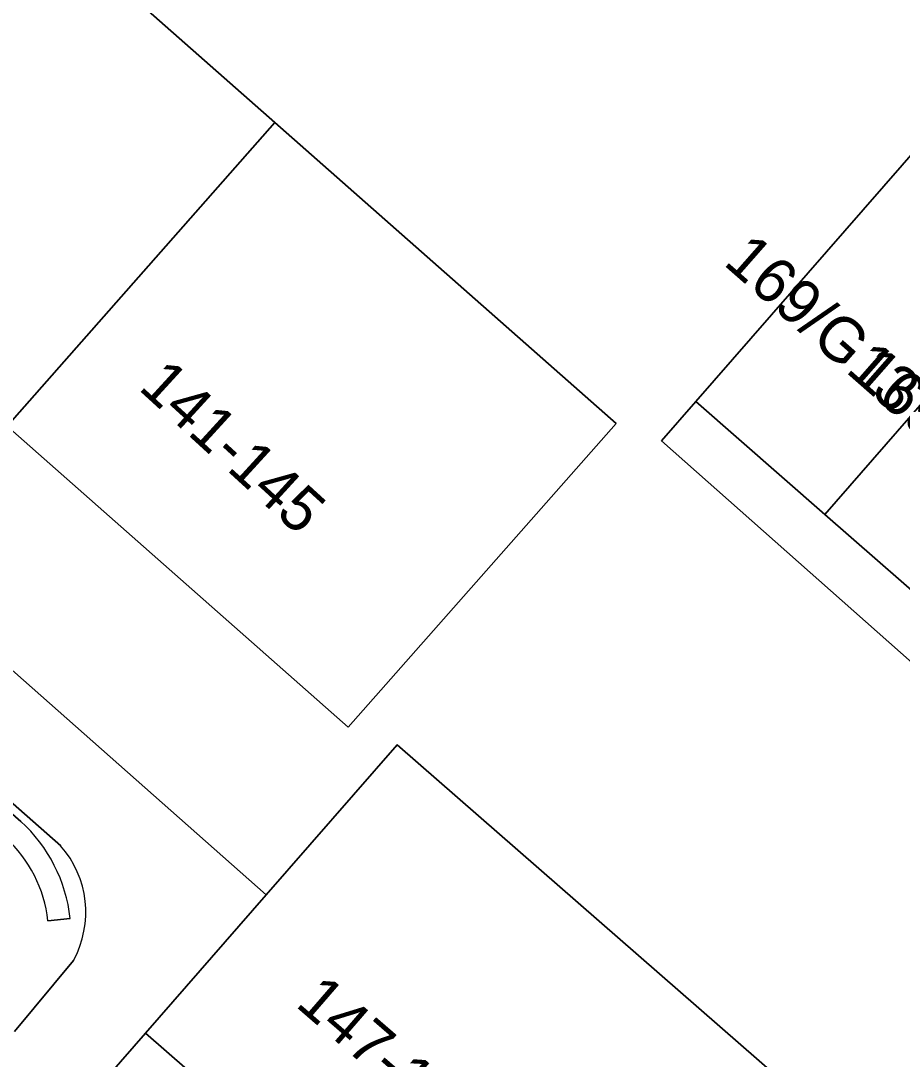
# Model space of a CAD drawing. Extents: x 162073 to 163043, y 381818 to 382561.
# Drawn here: x 162686.68 to 162706.41, y 382158.17 to 382181.41 of the extents above; entities that cross this region are included whole.
import ezdxf

# ---------------------------------------------------------------- set-up
doc = ezdxf.new("R2010")
doc.units = 0
for name, color, linetype in [('IMGEO_Erf', 7, 'Continuous'), ('IMGEO_Groenvoorziening', 7, 'Continuous'), ('IMGEO_Haag', 7, 'Continuous'), ('IMGEO_Pand', 7, 'Continuous'), ('IMGEO_Pand_nummerreeks', 7, 'Continuous'), ('IMGEO_Voetpad_open', 7, 'Continuous')]:
    doc.layers.add(name, color=color, linetype=linetype)

msp = doc.modelspace()

# ---------------------------------------------------------------- linework, layer by layer
at = {"layer": 'IMGEO_Erf'}
for points in [[(162633.334, 382213.898), (162692.173, 382161.844), (162695.105, 382165.202), (162703.677, 382157.718), (162713.411, 382149.22)], [(162683.605, 382186.857), (162692.369, 382179.13), (162700.002, 382172.4), (162697.316, 382169.354), (162694.009, 382165.603), (162686.376, 382172.333), (162677.612, 382180.06), (162669.413, 382187.289)], [(162738.329, 382138.967), (162701.018, 382172.005), (162701.787, 382172.886), (162707.226, 382179.116)]]:
    msp.add_lwpolyline(points, dxfattribs=at)
msp.add_lwpolyline([(162707.777, 382142.766), (162698.042, 382151.265), (162689.471, 382158.748), (162687.031, 382155.952), (162686.857, 382155.753), (162723.945, 382122.835), (162726.853, 382126.112), (162717.462, 382134.31)], close=True, dxfattribs=at)
at = {"layer": 'IMGEO_Groenvoorziening'}
for points in [[(162687.572, 382162.947), (162670.725, 382177.786)], [(162686.679, 382163.492), (162670.83, 382177.416)], [(162670.83, 382177.416), (162686.679, 382163.492)], [(162687.288, 382161.265), (162687.785, 382161.32)], [(162687.785, 382161.32), (162687.288, 382161.265)], [(162686.539, 382158.789), (162687.86, 382160.379)]]:
    msp.add_lwpolyline(points, dxfattribs=at)
for centre, radius, start, end in [((162684.354, 382160.94), 3.452, 6.3129, 47.6583), ((162684.354, 382160.94), 3.452, 6.3129, 47.6583), ((162684.351, 382160.939), 2.955, 6.3443, 47.6465), ((162684.351, 382160.939), 2.955, 6.3443, 47.6465), ((162685.877, 382161.457), 2.257, 331.4702, 41.3277)]:
    msp.add_arc(centre, radius, start, end, dxfattribs=at)
at = {"layer": 'IMGEO_Haag'}
for points in [[(162686.679, 382163.492), (162670.83, 382177.416)], [(162687.288, 382161.265), (162687.785, 382161.32)]]:
    msp.add_lwpolyline(points, dxfattribs=at)
for centre, radius, start, end in [((162684.354, 382160.94), 3.452, 6.3129, 47.6583), ((162684.351, 382160.939), 2.955, 6.3443, 47.6465)]:
    msp.add_arc(centre, radius, start, end, dxfattribs=at)
at = {"layer": 'IMGEO_Pand'}
for points in [[(162677.612, 382180.06), (162686.376, 382172.333), (162692.369, 382179.13), (162683.605, 382186.857)], [(162686.376, 382172.333), (162694.009, 382165.603), (162697.316, 382169.354), (162700.002, 382172.4), (162692.369, 382179.13)], [(162710.116, 382176.593), (162707.226, 382179.116), (162701.787, 382172.886), (162704.677, 382170.363)], [(162710.116, 382176.593), (162704.677, 382170.363), (162707.566, 382167.84), (162713.005, 382174.07)], [(162698.042, 382151.265), (162703.677, 382157.718), (162695.105, 382165.202), (162692.173, 382161.844), (162689.471, 382158.748)]]:
    msp.add_lwpolyline(points, close=True, dxfattribs=at)
at = {"layer": 'IMGEO_Voetpad_open'}
for points in [[(162683.872, 382158.709), (162687.031, 382155.952), (162689.471, 382158.748), (162692.173, 382161.844), (162633.334, 382213.898)], [(162635.127, 382209.158), (162650.889, 382195.267), (162654.464, 382192.108), (162667.197, 382180.919), (162670.725, 382177.786), (162687.572, 382162.947)], [(162707.566, 382167.84), (162704.677, 382170.363), (162701.787, 382172.886), (162701.018, 382172.005), (162738.329, 382138.967)], [(162687.86, 382160.379), (162686.539, 382158.789)]]:
    msp.add_lwpolyline(points, dxfattribs=at)
msp.add_arc((162685.877, 382161.457), 2.257, 331.4702, 41.3277, dxfattribs=at)

# ---------------------------------------------------------------- texts
at = {"layer": 'IMGEO_Pand_nummerreeks'}
for s, rotation, p in [('169/G13', 318.694, (162702.379, 382175.969)), ('169/G12', 318.694, (162705.257, 382173.44)), ('141-145', 317.5638, (162689.288, 382173.173)), ('147-151', 319.1223, (162692.801, 382159.37))]:
    msp.add_text(s, height=1, rotation=rotation, dxfattribs=at).set_placement(p)

doc.saveas('drawing.dxf')
